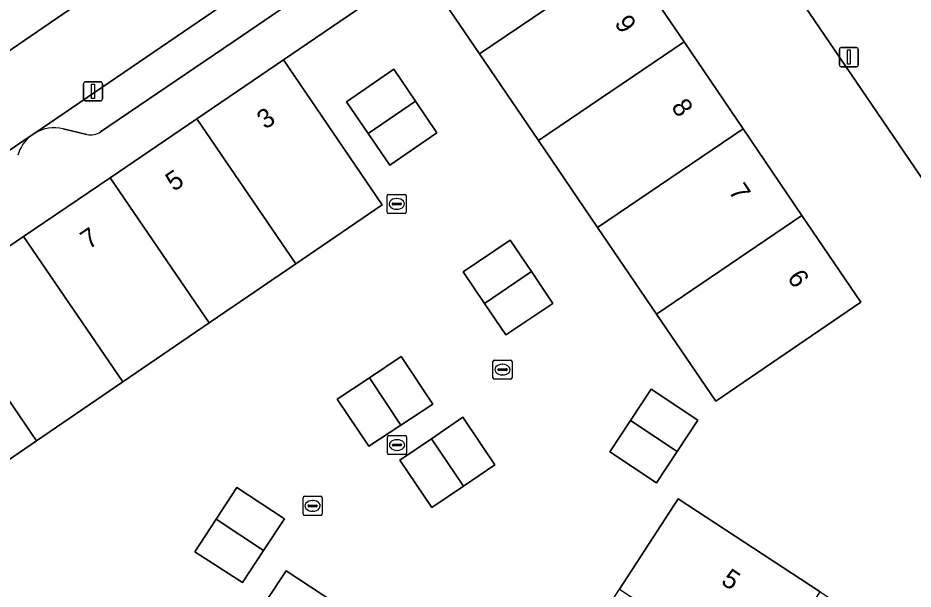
# Model space of a CAD drawing. Extents: x 159279 to 160377, y 384531 to 385888.
# Drawn here: x 159680.46 to 159727.41, y 385282.16 to 385312.12 of the extents above; entities that cross this region are included whole.
import ezdxf

# ---------------------------------------------------------------- set-up
doc = ezdxf.new("R2010")
doc.units = 0
for name, color, linetype in [('IMGEO_Erf', 7, 'Continuous'), ('IMGEO_Groenvoorziening', 7, 'Continuous'), ('IMGEO_Kolk', 7, 'Continuous'), ('IMGEO_Lichtmast', 7, 'Continuous'), ('IMGEO_Pand', 7, 'Continuous'), ('IMGEO_Pand_nummerreeks', 7, 'Continuous'), ('IMGEO_Parkeervlak_open', 7, 'Continuous'), ('IMGEO_Rijbaan_lokaal_open', 7, 'Continuous'), ('IMGEO_Rioolput', 7, 'Continuous'), ('IMGEO_Voetpad_open', 7, 'Continuous')]:
    doc.layers.add(name, color=color, linetype=linetype)

msp = doc.modelspace()

# ---------------------------------------------------------------- linework, layer by layer
at = {"layer": 'IMGEO_Erf'}
for points in [[(159753.69, 385309.617), (159749.752, 385306.933), (159747.948, 385305.703), (159748.302, 385305.185), (159746.756, 385304.076), (159746.565, 385304.054), (159737.36, 385289.798), (159730.231, 385300.25), (159716.416, 385320.539)], [(159712.306, 385315.414), (159715.398, 385310.861), (159718.489, 385306.307), (159721.581, 385301.754), (159724.672, 385297.201), (159717.066, 385292.01), (159713.958, 385296.579), (159710.863, 385301.129), (159707.768, 385305.68), (159704.672, 385310.231), (159701.558, 385314.809), (159694.383, 385309.911), (159699.558, 385302.32), (159695.026, 385299.224), (159690.494, 385296.129), (159685.962, 385293.033), (159681.429, 385289.937), (159676.897, 385286.842)], [(159682.372, 385249.568), (159685.336, 385254.079), (159688.3, 385258.59), (159691.264, 385263.101), (159694.228, 385267.612), (159697.192, 385272.122), (159700.157, 385276.633), (159703.449, 385281.644), (159709.233, 385277.844), (159712.017, 385282.154), (159715.081, 385286.898), (159722.536, 385282.009), (159729.99, 385277.119), (159726.873, 385272.381), (159723.756, 385267.643), (159716.305, 385272.51), (159710.795, 385276.109), (159707.834, 385271.596), (159704.873, 385267.083), (159701.912, 385262.57), (159698.951, 385258.057), (159695.99, 385253.544), (159693.029, 385249.031)]]:
    msp.add_lwpolyline(points, dxfattribs=at)
for points in [[(159697.686, 385307.708), (159700.17, 385309.419), (159701.303, 385307.752), (159702.436, 385306.086), (159699.972, 385304.389), (159698.829, 385306.049)], [(159703.806, 385298.797), (159706.27, 385300.468), (159707.391, 385298.813), (159708.52, 385297.147), (159706.044, 385295.49), (159704.925, 385297.144)], [(159697.21, 385292.117), (159698.893, 385293.245), (159700.556, 385294.361), (159702.211, 385291.861), (159700.541, 385290.756), (159698.871, 385289.65)], [(159711.502, 385289.357), (159712.58, 385291), (159713.663, 385292.651), (159716.123, 385291.016), (159715.041, 385289.376), (159713.959, 385287.736)], [(159700.485, 385288.931), (159702.142, 385290.05), (159703.8, 385291.169), (159705.479, 385288.683), (159703.821, 385287.564), (159702.164, 385286.445)], [(159689.74, 385284.123), (159690.854, 385285.828), (159691.943, 385287.493), (159694.445, 385285.841), (159693.339, 385284.177), (159692.233, 385282.512)], [(159692.328, 385279.777), (159693.423, 385281.45), (159694.52, 385283.126), (159697.03, 385281.483), (159695.933, 385279.807), (159694.838, 385278.134)]]:
    msp.add_lwpolyline(points, close=True, dxfattribs=at)
at = {"layer": 'IMGEO_Groenvoorziening'}
msp.add_lwpolyline([(159729.025, 385333.402), (159714.414, 385323.498), (159716.416, 385320.539), (159730.231, 385300.25), (159737.36, 385289.798), (159746.565, 385304.054), (159746.756, 385304.076), (159748.302, 385305.185), (159747.948, 385305.703)], close=True, dxfattribs=at)
at = {"layer": 'IMGEO_Kolk'}
for p, q in [((159699.825, 385301.937), (159699.825, 385302.789)), ((159699.9, 385302.863), (159700.752, 385302.863)), ((159700.313, 385302.643), (159700.338, 385302.643)), ((159700.826, 385302.789), (159700.826, 385301.937)), ((159700.084, 385302.357), (159700.084, 385302.369)), ((159700.522, 385302.32), (159700.124, 385302.32)), ((159700.127, 385302.406), (159700.525, 385302.406)), ((159700.336, 385302.083), (159700.311, 385302.083)), ((159700.568, 385302.369), (159700.568, 385302.357)), ((159700.752, 385301.863), (159699.9, 385301.863)), ((159699.84, 385289.291), (159699.84, 385290.143)), ((159699.915, 385290.217), (159700.767, 385290.217)), ((159700.328, 385289.997), (159700.353, 385289.997)), ((159700.841, 385290.143), (159700.841, 385289.291)), ((159700.099, 385289.711), (159700.099, 385289.723)), ((159700.537, 385289.674), (159700.139, 385289.674)), ((159700.142, 385289.76), (159700.54, 385289.76)), ((159700.351, 385289.437), (159700.326, 385289.437)), ((159700.583, 385289.723), (159700.583, 385289.711)), ((159700.767, 385289.217), (159699.915, 385289.217))]:
    msp.add_line(p, q, dxfattribs=at)
for points in [[(159699.825, 385301.937), (159699.825, 385302.789)], [(159699.9, 385302.863), (159700.752, 385302.863)], [(159700.826, 385302.789), (159700.826, 385301.937)], [(159700.752, 385301.863), (159699.9, 385301.863)], [(159699.84, 385289.291), (159699.84, 385290.143)], [(159699.915, 385290.217), (159700.767, 385290.217)], [(159700.841, 385290.143), (159700.841, 385289.291)], [(159700.767, 385289.217), (159699.915, 385289.217)]]:
    msp.add_lwpolyline(points, dxfattribs=at)
for centre, radius, start, end in [((159699.902, 385302.787), 0.0765, 91.552, 178.448), ((159699.902, 385302.787), 0.0765, 91.552, 178.448), ((159700.75, 385302.787), 0.0765, 1.552, 88.448), ((159700.75, 385302.787), 0.0765, 1.552, 88.448), ((159700.124, 385302.366), 0.0403, 85.8775, 175.7526), ((159700.121, 385302.356), 0.0366, 178.938, 274.7102), ((159700.525, 385302.363), 0.043, 264.8664, 352.4533), ((159700.529, 385302.368), 0.0386, 1.7309, 96.639), ((159699.902, 385301.939), 0.0765, 181.552, 268.448), ((159699.902, 385301.939), 0.0765, 181.552, 268.448), ((159700.75, 385301.939), 0.0765, 271.552, 358.448), ((159700.75, 385301.939), 0.0765, 271.552, 358.448), ((159699.917, 385290.141), 0.0765, 91.552, 178.448), ((159699.917, 385290.141), 0.0765, 91.552, 178.448), ((159700.765, 385290.141), 0.0765, 1.552, 88.448), ((159700.765, 385290.141), 0.0765, 1.552, 88.448), ((159700.139, 385289.72), 0.0403, 85.8775, 175.7526), ((159700.136, 385289.71), 0.0366, 178.938, 274.7102), ((159700.54, 385289.717), 0.043, 264.8664, 352.4533), ((159700.544, 385289.722), 0.0386, 1.7309, 96.639), ((159699.917, 385289.293), 0.0765, 181.552, 268.448), ((159699.917, 385289.293), 0.0765, 181.552, 268.448), ((159700.765, 385289.293), 0.0765, 271.552, 358.448), ((159700.765, 385289.293), 0.0765, 271.552, 358.448)]:
    msp.add_arc(centre, radius, start, end, dxfattribs=at)
for centre, major_axis, ratio, start_param, end_param in [((159700.312, 385302.363), (-0.387, 0.002), 0.722429, 4.712389, 7.853982), ((159700.337, 385302.363), (-0.39, 0.002), 0.717154, 1.570796, 4.712389), ((159700.327, 385289.717), (-0.387, 0.002), 0.722429, 4.712389, 7.853982), ((159700.352, 385289.717), (-0.39, 0.002), 0.717154, 1.570796, 4.712389)]:
    msp.add_ellipse(centre, major_axis=major_axis, ratio=ratio, start_param=start_param, end_param=end_param, dxfattribs=at)
at = {"layer": 'IMGEO_Lichtmast'}
for p, q in [((159723.643, 385310.558), (159724.433, 385310.558)), ((159724.433, 385310.558), (159723.643, 385310.558)), ((159723.543, 385309.658), (159723.543, 385310.458)), ((159723.543, 385310.458), (159723.543, 385309.658)), ((159724.533, 385310.458), (159724.533, 385309.658)), ((159724.533, 385309.658), (159724.533, 385310.458)), ((159724.433, 385309.558), (159723.643, 385309.558)), ((159723.643, 385309.558), (159724.433, 385309.558)), ((159683.898, 385307.864), (159683.898, 385308.664)), ((159683.898, 385308.664), (159683.898, 385307.864)), ((159683.998, 385308.764), (159684.788, 385308.764)), ((159684.788, 385308.764), (159683.998, 385308.764)), ((159684.888, 385308.664), (159684.888, 385307.864)), ((159684.888, 385307.864), (159684.888, 385308.664)), ((159684.788, 385307.764), (159683.998, 385307.764)), ((159683.998, 385307.764), (159684.788, 385307.764))]:
    msp.add_line(p, q, dxfattribs=at)
for points in [[(159723.963, 385310.433), (159724.113, 385310.433), (159724.113, 385309.683), (159723.963, 385309.683), (159723.963, 385310.433)], [(159684.318, 385308.639), (159684.468, 385308.639), (159684.468, 385307.889), (159684.318, 385307.889), (159684.318, 385308.639)]]:
    msp.add_lwpolyline(points, dxfattribs=at)
for centre, start, end in [((159723.643, 385310.458), 90, 180), ((159723.643, 385310.458), 90, 180), ((159724.433, 385310.458), 0, 90), ((159724.433, 385310.458), 360, 90), ((159723.643, 385309.658), 180, 270), ((159723.643, 385309.658), 180, 270), ((159724.433, 385309.658), 270, 0), ((159724.433, 385309.658), 270, 0), ((159683.998, 385308.664), 90, 180), ((159683.998, 385308.664), 90, 180), ((159684.788, 385308.664), 0, 90), ((159684.788, 385308.664), 360, 90), ((159683.998, 385307.864), 180, 270), ((159683.998, 385307.864), 180, 270), ((159684.788, 385307.864), 270, 0), ((159684.788, 385307.864), 270, 0)]:
    msp.add_arc(centre, 0.1, start, end, dxfattribs=at)
at = {"layer": 'IMGEO_Pand'}
for points in [[(159712.306, 385315.414), (159709.215, 385319.967), (159701.558, 385314.809), (159704.672, 385310.231)], [(159715.398, 385310.861), (159712.306, 385315.414), (159704.672, 385310.231), (159707.768, 385305.68)], [(159718.489, 385306.307), (159715.398, 385310.861), (159707.768, 385305.68), (159710.863, 385301.129)], [(159694.383, 385309.911), (159692.795, 385308.831), (159689.837, 385306.821), (159695.026, 385299.224), (159699.558, 385302.32)], [(159701.303, 385307.752), (159700.17, 385309.419), (159697.686, 385307.708), (159698.829, 385306.049)], [(159701.303, 385307.752), (159698.829, 385306.049), (159699.972, 385304.389), (159702.436, 385306.086)], [(159689.837, 385306.821), (159685.297, 385303.736), (159690.494, 385296.129), (159695.026, 385299.224)], [(159721.581, 385301.754), (159718.489, 385306.307), (159710.863, 385301.129), (159713.958, 385296.579)], [(159685.297, 385303.736), (159680.758, 385300.652), (159685.962, 385293.033), (159690.494, 385296.129)], [(159724.672, 385297.201), (159721.581, 385301.754), (159713.958, 385296.579), (159717.066, 385292.01)], [(159680.758, 385300.652), (159676.218, 385297.567), (159681.429, 385289.937), (159685.962, 385293.033)], [(159707.391, 385298.813), (159706.27, 385300.468), (159703.806, 385298.797), (159704.925, 385297.144)], [(159707.391, 385298.813), (159704.925, 385297.144), (159706.044, 385295.49), (159708.52, 385297.147)], [(159676.218, 385297.567), (159671.678, 385294.482), (159676.897, 385286.842), (159681.429, 385289.937)], [(159698.893, 385293.245), (159700.541, 385290.756), (159702.211, 385291.861), (159700.556, 385294.361)], [(159698.893, 385293.245), (159697.21, 385292.117), (159698.871, 385289.65), (159700.541, 385290.756)], [(159716.123, 385291.016), (159713.663, 385292.651), (159712.58, 385291), (159715.041, 385289.376)], [(159703.8, 385291.169), (159702.142, 385290.05), (159703.821, 385287.564), (159705.479, 385288.683)], [(159715.041, 385289.376), (159712.58, 385291), (159711.502, 385289.357), (159713.959, 385287.736)], [(159702.142, 385290.05), (159700.485, 385288.931), (159702.164, 385286.445), (159703.821, 385287.564)], [(159694.445, 385285.841), (159691.943, 385287.493), (159690.854, 385285.828), (159693.339, 385284.177)], [(159722.536, 385282.009), (159715.081, 385286.898), (159712.017, 385282.154), (159719.432, 385277.276)], [(159693.339, 385284.177), (159690.854, 385285.828), (159689.74, 385284.123), (159692.233, 385282.512)], [(159694.52, 385283.126), (159693.423, 385281.45), (159695.933, 385279.807), (159697.03, 385281.483)]]:
    msp.add_lwpolyline(points, close=True, dxfattribs=at)
at = {"layer": 'IMGEO_Parkeervlak_open'}
for points in [[(159691.743, 385310.868), (159697.45, 385314.758), (159696.395, 385316.313), (159690.674, 385312.44), (159681.34, 385306.069)], [(159661.754, 385297.917), (159687.848, 385315.774)], [(159684.793, 385306.134), (159691.743, 385310.868)], [(159682.829, 385306.303), (159684.079, 385305.998)], [(159681.16, 385305.947), (159663.754, 385294.121), (159662.871, 385293.521)]]:
    msp.add_lwpolyline(points, dxfattribs=at)
for centre, radius, start, end in [((159682.374, 385304.347), 2.009, 76.8956, 120.9667), ((159682.375, 385304.355), 2.003, 127.3545, 163.7934), ((159684.241, 385307.09), 1.104, 261.5587, 300.0099)]:
    msp.add_arc(centre, radius, start, end, dxfattribs=at)
at = {"layer": 'IMGEO_Rijbaan_lokaal_open'}
msp.add_lwpolyline([(159681.16, 385305.947), (159681.34, 385306.069), (159690.674, 385312.44), (159696.395, 385316.313), (159693.935, 385319.939), (159687.848, 385315.774), (159661.754, 385297.917), (159661.451, 385297.71), (159661.385, 385297.665), (159663.754, 385294.121)], close=True, dxfattribs=at)
at = {"layer": 'IMGEO_Rioolput'}
for p, q in [((159705.373, 385293.244), (159705.373, 385294.096)), ((159705.448, 385294.17), (159706.3, 385294.17)), ((159706.374, 385294.096), (159706.374, 385293.244)), ((159705.632, 385293.664), (159705.632, 385293.676)), ((159706.07, 385293.627), (159705.672, 385293.627)), ((159705.675, 385293.713), (159706.073, 385293.713)), ((159705.861, 385293.95), (159705.886, 385293.95)), ((159706.116, 385293.676), (159706.116, 385293.664)), ((159706.3, 385293.17), (159705.448, 385293.17)), ((159705.884, 385293.39), (159705.859, 385293.39)), ((159695.487, 385287.026), (159696.339, 385287.026)), ((159695.412, 385286.1), (159695.412, 385286.952)), ((159695.671, 385286.52), (159695.671, 385286.532)), ((159695.714, 385286.569), (159696.112, 385286.569)), ((159695.9, 385286.806), (159695.925, 385286.806)), ((159696.155, 385286.532), (159696.155, 385286.52)), ((159696.413, 385286.952), (159696.413, 385286.1)), ((159696.109, 385286.483), (159695.711, 385286.483)), ((159695.923, 385286.246), (159695.898, 385286.246)), ((159696.339, 385286.026), (159695.487, 385286.026))]:
    msp.add_line(p, q, dxfattribs=at)
for points in [[(159705.373, 385293.244), (159705.373, 385294.096)], [(159705.448, 385294.17), (159706.3, 385294.17)], [(159706.374, 385294.096), (159706.374, 385293.244)], [(159706.3, 385293.17), (159705.448, 385293.17)], [(159695.487, 385287.026), (159696.339, 385287.026)], [(159695.412, 385286.1), (159695.412, 385286.952)], [(159696.413, 385286.952), (159696.413, 385286.1)], [(159696.339, 385286.026), (159695.487, 385286.026)]]:
    msp.add_lwpolyline(points, dxfattribs=at)
for centre, radius, start, end in [((159705.45, 385294.094), 0.0765, 91.552, 178.448), ((159705.45, 385294.094), 0.0765, 91.552, 178.448), ((159706.298, 385294.094), 0.0765, 1.552, 88.448), ((159706.298, 385294.094), 0.0765, 1.552, 88.448), ((159705.672, 385293.673), 0.0403, 85.8775, 175.7526), ((159705.669, 385293.663), 0.0366, 178.938, 274.7102), ((159706.073, 385293.67), 0.043, 264.8664, 352.4533), ((159706.077, 385293.675), 0.0386, 1.7309, 96.639), ((159705.45, 385293.246), 0.0765, 181.552, 268.448), ((159705.45, 385293.246), 0.0765, 181.552, 268.448), ((159706.298, 385293.246), 0.0765, 271.552, 358.448), ((159706.298, 385293.246), 0.0765, 271.552, 358.448), ((159695.489, 385286.95), 0.0765, 91.552, 178.448), ((159695.489, 385286.95), 0.0765, 91.552, 178.448), ((159696.337, 385286.95), 0.0765, 1.552, 88.448), ((159696.337, 385286.95), 0.0765, 1.552, 88.448), ((159695.711, 385286.529), 0.0403, 85.8775, 175.7526), ((159696.116, 385286.531), 0.0386, 1.7309, 96.639), ((159695.489, 385286.102), 0.0765, 181.552, 268.448), ((159695.489, 385286.102), 0.0765, 181.552, 268.448), ((159695.708, 385286.519), 0.0366, 178.938, 274.7102), ((159696.112, 385286.526), 0.043, 264.8664, 352.4533), ((159696.337, 385286.102), 0.0765, 271.552, 358.448), ((159696.337, 385286.102), 0.0765, 271.552, 358.448)]:
    msp.add_arc(centre, radius, start, end, dxfattribs=at)
for centre, major_axis, ratio, start_param, end_param in [((159705.86, 385293.67), (-0.387, 0.002), 0.722429, 4.712389, 7.853982), ((159705.885, 385293.67), (-0.39, 0.002), 0.717154, 1.570796, 4.712389), ((159695.899, 385286.526), (-0.387, 0.002), 0.722429, 4.712389, 7.853982), ((159695.924, 385286.526), (-0.39, 0.002), 0.717154, 1.570796, 4.712389)]:
    msp.add_ellipse(centre, major_axis=major_axis, ratio=ratio, start_param=start_param, end_param=end_param, dxfattribs=at)
at = {"layer": 'IMGEO_Voetpad_open'}
for points in [[(159646.28, 385277.237), (159650.265, 385279.932), (159654.494, 385282.806), (159655.332, 385283.375), (159658.723, 385285.679), (159662.952, 385288.553), (159667.182, 385291.427), (159671.678, 385294.482), (159676.218, 385297.567), (159680.758, 385300.652), (159685.297, 385303.736), (159689.837, 385306.821), (159692.795, 385308.831), (159694.383, 385309.911), (159701.558, 385314.809), (159709.215, 385319.967), (159714.414, 385323.498), (159729.025, 385333.402), (159729.126, 385338.422), (159725.274, 385335.826)], [(159707.921, 385321.854), (159699.773, 385316.336), (159697.45, 385314.758), (159691.743, 385310.868), (159684.793, 385306.134)], [(159684.079, 385305.998), (159682.829, 385306.303)], [(159681.34, 385306.069), (159681.16, 385305.947)]]:
    msp.add_lwpolyline(points, dxfattribs=at)
for centre, radius, start, end in [((159682.374, 385304.347), 2.009, 76.8956, 120.9667), ((159682.375, 385304.355), 2.003, 127.3545, 163.7934), ((159684.241, 385307.09), 1.104, 261.5587, 300.0099)]:
    msp.add_arc(centre, radius, start, end, dxfattribs=at)

# ---------------------------------------------------------------- texts
at = {"layer": 'IMGEO_Pand_nummerreeks'}
for s, rotation, p in [('9', 304.1825, (159711.713, 385311.837)), ('8', 304.1653, (159714.691, 385307.45)), ('3', 34.1941, (159693.429, 385306.239)), ('5', 34.1941, (159688.636, 385302.983)), ('7', 304.1825, (159717.702, 385303.016)), ('7', 34.1941, (159684.173, 385299.95)), ('6', 304.171, (159720.776, 385298.489)), ('5', 326.7398, (159717.285, 385282.463))]:
    msp.add_text(s, height=1, rotation=rotation, dxfattribs=at).set_placement(p)

doc.saveas('drawing.dxf')
